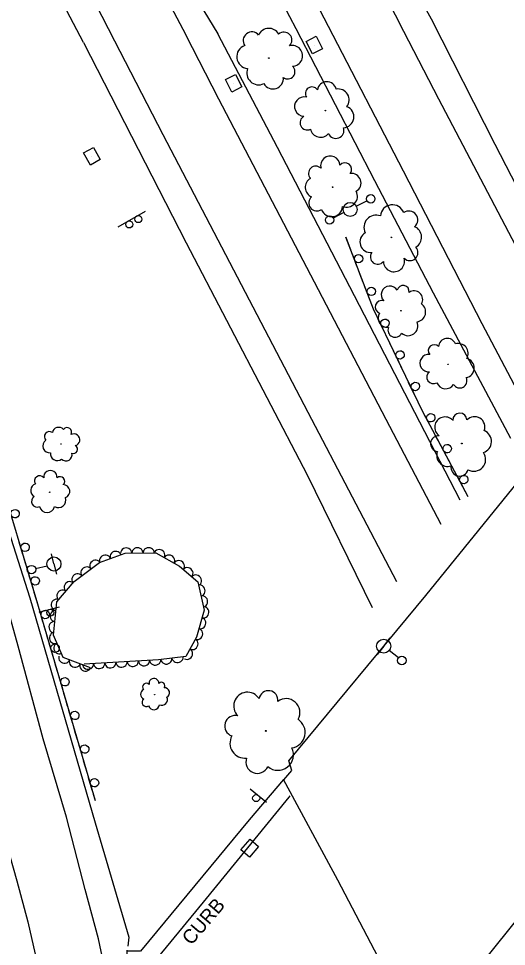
# Model space of a CAD drawing. Extents: x 1722896 to 1754269, y 648279 to 666297.
# Drawn here: x 1725829 to 1726002.8, y 657489.4 to 657820.2 of the extents above; entities that cross this region are included whole.
import ezdxf

# ---------------------------------------------------------------- set-up
doc = ezdxf.new("R2010")
doc.units = 0
for name, color, linetype in [('DESIGN - CENTERLINE - Proposed', 7, 'Continuous'), ('DESIGN - PUBLIC HEARING - Shapes', 7, 'Continuous'), ('DESIGN - SCRATCH - User 1', 7, 'Continuous'), ('SURVEY - CENTERLINE - Preliminary Text', 7, 'Continuous'), ('SURVEY - DRAINAGE - Natural Features', 7, 'Continuous'), ('SURVEY - DTM - Breaklines', 7, 'Continuous'), ('SURVEY - VEGETATION - Features with Text', 7, 'Continuous')]:
    doc.layers.add(name, color=color, linetype=linetype)

msp = doc.modelspace()

# ---------------------------------------------------------------- linework, layer by layer
at = {"layer": 'DESIGN - CENTERLINE - Proposed'}
for points in [[(1725923.54, 657548.77), (1725926.32, 657552.11), (1725925.28, 657555.55), (1725974.05, 657614.56), (1726034.25, 657688.78), (1726099.34, 657767.66), (1726163.95, 657844.1), (1726165.87, 657842.46), (1726169.32, 657838.58), (1726187.59, 657804.32)], [(1726187.59, 657804.32), (1726210.17, 657761.62), (1726207.41, 657758.27), (1726208.68, 657757.18), (1726188.72, 657731.62), (1726154.49, 657687.58), (1726112.42, 657632.31), (1726070.85, 657578.79), (1726031.35, 657529.91), (1725975.28, 657460.1), (1725973.96, 657460.64), (1725971.52, 657457.79), (1725967.58, 657465.58), (1725942.77, 657512.97), (1725923.35, 657548.86)]]:
    msp.add_lwpolyline(points, dxfattribs=at)
at = {"layer": 'DESIGN - PUBLIC HEARING - Shapes'}
for p, q in [((1725864.49, 657745.89), (1725874.15, 657751.56)), ((1725836.31, 657608.61), (1725843.56, 657610.52)), ((1725911.47, 657545.6), (1725917.29, 657540.86))]:
    msp.add_line(p, q, dxfattribs=at)
for centre in [(1725871.64, 657748.67), (1725868.41, 657746.77), (1725840.27, 657608.39), (1725913.62, 657542.26)]:
    msp.add_circle(centre, 1.25, dxfattribs=at)
at = {"layer": 'DESIGN - SCRATCH - User 1'}
for points in [[(1725856.32, 657541.35), (1725835.48, 657612.55), (1725821.24, 657659.92), (1725812.55, 657686.37), (1725794.57, 657741.74), (1725775.82, 657798.85)], [(1725989.22, 657649.62), (1725972.75, 657680.46), (1725955.47, 657716.53), (1725945.58, 657742.24)], [(1725946.48, 657739.9), (1725945.64, 657742.09)], [(1725947.32, 657737.71), (1725946.48, 657739.9)], [(1725949.55, 657731.92), (1725947.9, 657736.21)], [(1725950.97, 657728.23), (1725950.12, 657730.43)], [(1725951.81, 657726.04), (1725950.97, 657728.23)], [(1725954.03, 657720.25), (1725952.38, 657724.55)], [(1725955.45, 657716.57), (1725954.61, 657718.76)], [(1725956.46, 657714.44), (1725955.47, 657716.53), (1725955.45, 657716.57)], [(1725959.14, 657708.85), (1725957.15, 657713)], [(1725960.85, 657705.29), (1725959.83, 657707.41)], [(1725961.86, 657703.17), (1725960.85, 657705.29)], [(1725964.54, 657697.58), (1725962.55, 657701.73)], [(1725966.25, 657694.02), (1725965.23, 657696.14)], [(1725967.27, 657691.9), (1725966.25, 657694.02)], [(1725969.94, 657686.31), (1725967.96, 657690.46)], [(1725971.65, 657682.74), (1725970.64, 657684.86)], [(1725972.67, 657680.63), (1725971.65, 657682.74)], [(1725975.58, 657675.15), (1725973.41, 657679.21)], [(1725977.44, 657671.67), (1725976.33, 657673.74)], [(1725978.55, 657669.6), (1725977.44, 657671.67)], [(1725981.47, 657664.13), (1725979.3, 657668.19)], [(1725983.33, 657660.65), (1725982.23, 657662.72)], [(1725984.44, 657658.57), (1725983.33, 657660.65)], [(1725987.36, 657653.1), (1725985.2, 657657.16)], [(1725989.22, 657649.62), (1725988.12, 657651.69)], [(1725830.51, 657629.08), (1725829.18, 657633.48)], [(1725831.64, 657625.3), (1725830.97, 657627.55)], [(1725832.32, 657623.05), (1725831.64, 657625.3)], [(1725834.1, 657617.11), (1725832.78, 657621.51)], [(1725835.24, 657613.33), (1725834.56, 657615.58)], [(1725835.91, 657611.07), (1725835.48, 657612.55), (1725835.24, 657613.33)], [(1725837.65, 657605.12), (1725836.36, 657609.54)], [(1725838.76, 657601.33), (1725838.1, 657603.59)], [(1725839.42, 657599.08), (1725838.76, 657601.33)], [(1725841.16, 657593.13), (1725839.87, 657597.54)], [(1725842.27, 657589.33), (1725841.61, 657591.59)], [(1725842.93, 657587.08), (1725842.27, 657589.33)], [(1725844.68, 657581.13), (1725843.38, 657585.54)], [(1725845.79, 657577.34), (1725845.12, 657579.59)], [(1725846.45, 657575.08), (1725845.79, 657577.34)], [(1725848.19, 657569.13), (1725846.9, 657573.55)], [(1725849.3, 657565.34), (1725848.64, 657567.6)], [(1725849.96, 657563.09), (1725849.3, 657565.34)], [(1725851.7, 657557.14), (1725850.41, 657561.55)], [(1725852.81, 657553.35), (1725852.15, 657555.6)], [(1725853.47, 657551.09), (1725852.81, 657553.35)], [(1725855.21, 657545.14), (1725853.92, 657549.56)], [(1725856.32, 657541.35), (1725855.66, 657543.6)]]:
    msp.add_lwpolyline(points, dxfattribs=at)
for centre, start, end in [((1725950.13, 657734.58), 314.2823, 314.2724), ((1725954.62, 657722.92), 314.2823, 314.2724), ((1725959.51, 657711.55), 318.8622, 318.8523), ((1725964.91, 657700.28), 318.8622, 318.8523), ((1725970.31, 657689.01), 318.8622, 318.8523), ((1725975.83, 657677.87), 321.3767, 321.3669), ((1725981.72, 657666.84), 321.3767, 321.3669), ((1725987.61, 657655.82), 321.3767, 321.3669), ((1725827.69, 657643.66), 309.9853, 309.9755), ((1725831.29, 657631.69), 309.9853, 309.9755), ((1725834.89, 657619.72), 309.9853, 309.9755), ((1725838.45, 657607.73), 309.5823, 309.5725), ((1725841.96, 657595.73), 309.5823, 309.5725), ((1725845.47, 657583.74), 309.5823, 309.5725), ((1725848.99, 657571.74), 309.5823, 309.5725), ((1725852.5, 657559.74), 309.5823, 309.5725), ((1725856.01, 657547.75), 309.5823, 309.5725)]:
    msp.add_arc(centre, 1.5, start, end, dxfattribs=at)
at = {"layer": 'SURVEY - CENTERLINE - Preliminary Text'}
for points in [[(1725694.64, 658438.12), (1725708.86, 658382.32), (1725721.28, 658337.29), (1725733.22, 658297.22), (1725746.79, 658255.19), (1725763.27, 658206.89), (1725779.17, 658163.29), (1725797.5, 658116.34), (1725814.1, 658076.3), (1725831.28, 658037.27), (1725849.62, 657996.47), (1725866.77, 657961.24), (1725884.6, 657924.6), (1725901.88, 657889.77), (1725917.72, 657859.16), (1725939.3, 657817.48)], [(1725684.52, 658435.78), (1725694.42, 658396.55), (1725703.08, 658364.32), (1725712.81, 658331.08), (1725723.38, 658293.16), (1725734.33, 658259.95), (1725748.11, 658217.86), (1725760.21, 658183.79), (1725770.57, 658157.35), (1725782.39, 658125.72), (1725795.21, 658094.49), (1725808.63, 658062.61), (1725821.7, 658032.73), (1725832.68, 658008.8), (1725848.63, 657975.03), (1725863.04, 657945.2), (1725875.72, 657919.02), (1725890.49, 657889.22), (1725906.84, 657856.48), (1725921.02, 657829.54), (1725927.79, 657816.68)], [(1725650.93, 658423.87), (1725663.4, 658370.34), (1725675.18, 658328.82), (1725688.35, 658284.85), (1725702.31, 658240.23), (1725719.99, 658186.6), (1725736.5, 658141.62), (1725750.6, 658105.39), (1725769.07, 658061.8), (1725786.35, 658022.43), (1725805.93, 657979.5), (1725824.21, 657940.96), (1725845.07, 657898.56), (1725868.21, 657852.91), (1725888.5, 657814.32)], [(1725658.35, 658425.64), (1725669.54, 658382), (1725685.92, 658324.28), (1725700.6, 658274.45), (1725717.12, 658224.87), (1725738.87, 658161.11), (1725757.36, 658114.7), (1725782.06, 658055.28), (1725801.45, 658011.45), (1725819.67, 657972.7), (1725842.09, 657926.3), (1725862.07, 657885.33), (1725888.33, 657834.01), (1725899.95, 657814.76)], [(1725627.69, 658417.96), (1725636.55, 658382.77), (1725648.4, 658338.93), (1725658.49, 658303.22), (1725669.75, 658265.67), (1725679.41, 658234.99), (1725689.33, 658205.18), (1725701.99, 658168.38), (1725716.11, 658130), (1725727.24, 658101.63), (1725739.64, 658070.58), (1725750.51, 658046.13), (1725769.39, 658003.75), (1725785.26, 657969.4), (1725800.62, 657936.7), (1725819.01, 657899.1), (1725834.24, 657868.51), (1725851.96, 657834.11), (1725863.13, 657812.28)], [(1726018.05, 657822.11), (1725995.67, 657855.32), (1725972.75, 657888.99), (1725949.85, 657922.99), (1725929.28, 657954.29), (1725913.54, 657977.68), (1725900.03, 657968.58), (1725921.48, 657924.87), (1725944.66, 657879.54), (1725963.99, 657841.65), (1725975.94, 657820.1)], [(1725852.12, 657811.66), (1725834.39, 657845.35)], [(1725953.64, 657839.79), (1725964.51, 657819.04)], [(1726027.16, 657698.93), (1726004.8, 657741.69), (1725978.75, 657791.42), (1725964.51, 657819.04)], [(1725975.94, 657820.1), (1725998.69, 657775.39), (1726033.83, 657707.24)], [(1725979.49, 657639.83), (1725959.94, 657677.22), (1725934.37, 657726.2), (1725900.35, 657791.41), (1725888.5, 657814.32)], [(1725986.28, 657648.51), (1725948.68, 657721.35), (1725921.26, 657774.24), (1725899.95, 657814.76)], [(1725927.79, 657816.68), (1725955.83, 657762.42), (1725976.69, 657722.38), (1726004.3, 657670.6)], [(1725939.3, 657817.48), (1725966, 657765.86), (1725994.09, 657711.48), (1726011.26, 657678.81)], [(1725852.12, 657811.66), (1725888.7, 657740.25), (1725931.77, 657657.57), (1725955, 657610.22)], [(1725863.13, 657812.28), (1725880.4, 657778.85), (1725932.03, 657679.88), (1725963.68, 657619.51)], [(1725878.2, 657481.6), (1725860.46, 657459.9), (1725860.44, 657467.2), (1725860.06, 657477.41), (1725859.24, 657483.66), (1725857.4, 657492.07), (1725852.72, 657509.72), (1725846.06, 657535.43), (1725837.72, 657563.37), (1725828.83, 657596.43), (1725820.3, 657626.87), (1725811.56, 657660.37), (1725797.69, 657710.48), (1725792.87, 657725.93), (1725785.47, 657747.41), (1725772.03, 657786.57), (1725768.22, 657798.26)], [(1725772.81, 657798.38), (1725799.39, 657718.94), (1725833.01, 657613.7), (1725856.2, 657533.49), (1725868.25, 657492.66), (1725867.92, 657489.48)], [(1725748.8, 657796.95), (1725757.38, 657766.52), (1725771, 657718.17), (1725784.31, 657671.35), (1725800.19, 657613.59), (1725817.32, 657551.58), (1725828.34, 657512.84), (1725832.27, 657498.15), (1725835.49, 657484.05), (1725837.19, 657472.34), (1725837.4, 657468.86)], [(1725923.35, 657548.86), (1725911.1, 657534.48), (1725872.35, 657487.71), (1725867.55, 657487.75)], [(1725925.64, 657543.12), (1725925.23, 657542.64), (1725894.68, 657505.23), (1725872.76, 657478.46), (1725871.37, 657478.39), (1725869.43, 657478.86), (1725867.81, 657480.56), (1725867.56, 657484.12), (1725867.61, 657488.04)]]:
    msp.add_lwpolyline(points, dxfattribs=at)
at = {"layer": 'SURVEY - DRAINAGE - Natural Features'}
for p, q in [((1725934.34, 657810.72), (1725934.34, 657810.72)), ((1725905.63, 657797.12), (1725905.63, 657797.12)), ((1725855.12, 657771.07), (1725855.12, 657771.07)), ((1725911.34, 657524.48), (1725911.34, 657524.48))]:
    msp.add_line(p, q, dxfattribs=at)
for points in [[(1725931.42, 657812.03), (1725934.97, 657813.86), (1725937.27, 657809.42), (1725933.71, 657807.59), (1725931.42, 657812.03)], [(1725902.7, 657798.42), (1725906.25, 657800.26), (1725908.56, 657795.83), (1725905.01, 657793.98), (1725902.7, 657798.42)], [(1725852.15, 657772.26), (1725855.64, 657774.23), (1725858.09, 657769.88), (1725854.61, 657767.91), (1725852.15, 657772.26)], [(1725911.45, 657527.68), (1725914.49, 657525.08), (1725911.24, 657521.28), (1725908.2, 657523.88), (1725911.45, 657527.68)]]:
    msp.add_lwpolyline(points, dxfattribs=at)
at = {"layer": 'SURVEY - DTM - Breaklines'}
for p, q in [((1725953.12, 657755.22), (1725949.34, 657753.28)), ((1725944.9, 657750.99), (1725941.12, 657749.05)), ((1725841.57, 657625.73), (1725840.67, 657629.37)), ((1725841.57, 657625.73), (1725842.47, 657622.09)), ((1725835.02, 657624.11), (1725839.14, 657625.13)), ((1725959.06, 657596.45), (1725961.39, 657599.39)), ((1725959.06, 657596.45), (1725956.74, 657593.51)), ((1725964.36, 657592.26), (1725961.02, 657594.9))]:
    msp.add_line(p, q, dxfattribs=at)
for centre, radius in [((1725954.46, 657755.91), 1.5), ((1725947.12, 657752.13), 2.5), ((1725939.78, 657748.36), 1.5), ((1725841.57, 657625.73), 2.5), ((1725833.56, 657623.75), 1.5), ((1725959.06, 657596.45), 2.5), ((1725965.53, 657591.33), 1.5)]:
    msp.add_circle(centre, radius, dxfattribs=at)
at = {"layer": 'SURVEY - VEGETATION - Features with Text'}
msp.add_lwpolyline([(1725854.63, 657588.77), (1725844.87, 657592.35), (1725841.38, 657600.38), (1725842.59, 657612.23), (1725848.8, 657619.47), (1725857.76, 657626.31), (1725866.99, 657629.59), (1725877.82, 657629.69), (1725886.33, 657624.95), (1725892.85, 657619.35), (1725895.14, 657609.33), (1725892.35, 657599.62), (1725888.57, 657592.8), (1725878.78, 657591.61), (1725852.39, 657590.02)], dxfattribs=at)
for centre, radius in [((1725918.12, 657806.09), 0.13), ((1725938.29, 657787.36), 0.12), ((1725940.86, 657760.08), 0.12), ((1725961.8, 657742.16), 0.132), ((1725965.2, 657716.02), 0.108), ((1725982.01, 657696.9), 0.108), ((1725986.9, 657668.7), 0.129), ((1725844.09, 657668.47), 0.0745), ((1725840.06, 657651.33), 0.0835), ((1725877.48, 657579.19), 0.062), ((1725917.03, 657566.21), 0.171)]:
    msp.add_circle(centre, radius, dxfattribs=at)
for centre, radius, start, end in [((1725912.09, 657812.29), 3.11, 39.5595, 214.5598), ((1725918.15, 657812.66), 4.01, 29.4006, 156.2462), ((1725923.51, 657812.5), 2.83, 314.1135, 131.4327), ((1725910.92, 657806.55), 4.21, 109.3066, 265.1451), ((1725926.44, 657806.88), 3.72, 271.4949, 104.9146), ((1725914.51, 657800.79), 4.24, 158.4108, 295.935), ((1725924.9, 657801.2), 2.56, 231.4742, 50.2198), ((1725919.6, 657798.8), 3.72, 209.358, 6.1469), ((1725933.53, 657793.43), 2.36, 35.3609, 214.1065), ((1725938.83, 657794.2), 3.44, 13.2447, 170.0336), ((1725942.85, 657791.14), 3.92, 322.2974, 99.8217), ((1725930.71, 657788.79), 3.43, 75.3815, 268.8012), ((1725944.55, 657785.11), 3.89, 273.1933, 69.0318), ((1725931.86, 657783.05), 2.61, 118.0002, 295.3194), ((1725942.05, 657780.32), 2.87, 203.4462, 18.4465), ((1725936.58, 657781.55), 3.7, 193.2873, 320.1329), ((1725940.02, 657767.73), 3.42, 2.3607, 195.7804), ((1725945.27, 657766.39), 2.35, 322.34, 141.0857), ((1725934.88, 657764.96), 2.6, 44.9794, 222.2985), ((1725947.55, 657761.55), 3.43, 300.2239, 97.0128), ((1725934.82, 657760.02), 3.69, 120.2664, 247.1121), ((1725945.8, 657756.83), 3.91, 249.2766, 26.8008), ((1725935.24, 657754.44), 2.86, 130.4253, 305.4256), ((1725940.54, 657753.45), 3.88, 200.1724, 356.0109), ((1725962.17, 657749.5), 4.29, 20.1118, 175.9503), ((1725968.03, 657748.39), 3.17, 310.3647, 125.365), ((1725956.35, 657745.76), 4.32, 69.2159, 206.7402), ((1725968.49, 657742.22), 4.08, 300.2058, 67.0514), ((1725954.4, 657740.54), 3.79, 120.1632, 276.9521), ((1725968.41, 657736.75), 2.88, 224.9187, 42.2379), ((1725956.92, 657735.18), 2.6, 142.2794, 321.025), ((1725962.73, 657733.69), 3.79, 182.3, 15.7197), ((1725966, 657722.91), 2.12, 350.6349, 169.3805), ((1725961.27, 657721.73), 3.08, 30.6556, 224.0753), ((1725969.88, 657720.04), 3.09, 328.5187, 125.3077), ((1725958.38, 657717.34), 2.35, 73.2742, 250.5934), ((1725970.5, 657715.55), 3.52, 277.5715, 55.0957), ((1725960.43, 657713.39), 3.32, 148.5613, 275.407), ((1725967.78, 657710.62), 3.5, 228.4673, 24.3058), ((1725963.15, 657709.15), 2.58, 158.7202, 333.7205), ((1725981.74, 657703.08), 3.09, 20.4026, 177.1915), ((1725977.08, 657701.79), 2.12, 42.5188, 221.2644), ((1725985.66, 657700.79), 3.52, 329.4553, 106.9796), ((1725975.08, 657697.33), 3.09, 82.5394, 275.9591), ((1725987.86, 657695.6), 3.5, 280.3512, 76.1897), ((1725976.76, 657692.34), 2.35, 125.1581, 302.4773), ((1725986.16, 657691.04), 2.58, 210.6041, 25.6044), ((1725981.14, 657691.52), 3.33, 200.4452, 327.2908), ((1725986.2, 657676.98), 2.54, 2.0893, 180.8349), ((1725980.92, 657674.47), 3.69, 42.11, 235.5297), ((1725991.44, 657674.54), 3.7, 339.9731, 136.7621), ((1725839.92, 657671.16), 1.78, 52.5249, 227.5251), ((1725843.26, 657672.14), 2.3, 42.366, 169.2116), ((1725846.28, 657672.74), 1.62, 327.0789, 144.398), ((1725848.64, 657669.98), 2.13, 284.4602, 117.8799), ((1725993.24, 657669.41), 4.22, 289.0259, 66.5501), ((1725840.01, 657667.79), 2.42, 122.272, 278.1104), ((1725978.58, 657668.63), 2.81, 84.7287, 262.0478), ((1725842.75, 657665.04), 2.43, 171.3761, 308.9004), ((1725848.51, 657666.61), 1.47, 244.4395, 63.1852), ((1725981.93, 657664.48), 3.98, 160.0157, 286.8614), ((1725991.21, 657662.98), 4.19, 239.9217, 35.7602), ((1725845.86, 657664.58), 2.14, 222.3234, 19.1123), ((1725840.29, 657656.69), 2.39, 353.5625, 186.9822), ((1725986.13, 657660.15), 3.09, 170.1746, 345.1749), ((1725836.46, 657655.33), 1.82, 36.1811, 213.5003), ((1725843.77, 657655.21), 1.64, 313.5418, 132.2874), ((1725835.89, 657651.93), 2.57, 111.4682, 238.3139), ((1725844.83, 657651.63), 2.39, 291.4256, 88.2146), ((1725835.58, 657648.04), 2, 121.6271, 296.6274), ((1725843.11, 657648.56), 2.73, 240.4784, 18.0026), ((1725839.13, 657646.79), 2.71, 191.3742, 347.2127), ((1725874.49, 657581.85), 1.35, 42.5551, 219.8743), ((1725877.21, 657583.17), 1.77, 359.9365, 193.3562), ((1725879.9, 657582.36), 1.22, 319.9158, 138.6614), ((1725874.35, 657579.29), 1.91, 117.8422, 244.6878), ((1725880.98, 657579.81), 1.78, 297.7996, 94.5885), ((1725910.52, 657575.12), 4.9, 32.2589, 225.6786), ((1725918, 657577.2), 3.37, 352.2382, 170.9839), ((1725874.45, 657576.4), 1.48, 128.0011, 303.0014), ((1725879.97, 657577.4), 2.03, 246.8524, 24.3766), ((1725924.29, 657572.82), 4.91, 330.1221, 126.911), ((1725877.17, 657575.76), 2.01, 197.7482, 353.5867), ((1725906.12, 657568), 3.73, 74.8776, 252.1967), ((1725925.48, 657565.7), 5.6, 279.1748, 56.699), ((1725909.56, 657561.82), 5.29, 150.1646, 277.0103), ((1725921.37, 657557.75), 5.56, 230.0706, 25.9091), ((1725914.07, 657555.19), 4.1, 160.3235, 335.3238)]:
    msp.add_arc(centre, radius, start, end, dxfattribs=at)
for centre, major_axis in [((1725859.77, 657627.02), (1.88, 0.67)), ((1725863.54, 657628.36), (1.88, 0.67)), ((1725867.32, 657629.6), (2, 0.02)), ((1725871.32, 657629.63), (2, 0.02)), ((1725875.32, 657629.67), (2, 0.02)), ((1725879.13, 657628.96), (1.75, -0.97)), ((1725882.63, 657627.01), (1.75, -0.97)), ((1725856.27, 657625.18), (1.59, 1.21)), ((1725886.12, 657625.06), (1.75, -0.97)), ((1725849.91, 657620.32), (1.59, 1.21)), ((1725853.09, 657622.75), (1.59, 1.21)), ((1725889.18, 657622.5), (1.52, -1.3)), ((1725847.11, 657617.5), (1.3, 1.52)), ((1725892.22, 657619.89), (1.52, -1.3)), ((1725844.51, 657614.46), (1.3, 1.52)), ((1725893.55, 657616.26), (0.45, -1.95)), ((1725842.49, 657611.18), (0.2, 1.99)), ((1725894.45, 657612.36), (0.45, -1.95)), ((1725842.08, 657607.2), (0.2, 1.99)), ((1725894.89, 657608.47), (-0.55, -1.92)), ((1725893.79, 657604.63), (-0.55, -1.92)), ((1725841.67, 657603.22), (0.2, 1.99)), ((1725892.68, 657600.79), (-0.55, -1.92)), ((1725841.84, 657599.33), (-0.8, 1.83)), ((1725843.43, 657595.66), (-0.8, 1.83)), ((1725891, 657597.18), (-0.97, -1.75)), ((1725845.24, 657592.22), (-1.88, 0.69)), ((1725885.6, 657592.44), (-1.99, -0.24)), ((1725889.06, 657593.68), (-0.97, -1.75)), ((1725849, 657590.84), (-1.88, 0.69)), ((1725852.75, 657589.46), (-1.88, 0.69)), ((1725853.7, 657590.1), (-2, -0.12)), ((1725857.69, 657590.34), (-2, -0.12)), ((1725861.68, 657590.58), (-2, -0.12)), ((1725865.67, 657590.82), (-2, -0.12)), ((1725869.67, 657591.06), (-2, -0.12)), ((1725873.66, 657591.3), (-2, -0.12)), ((1725877.65, 657591.54), (-2, -0.12)), ((1725881.63, 657591.95), (-1.99, -0.24))]:
    msp.add_ellipse(centre, major_axis=major_axis, ratio=0.940188, start_param=0, end_param=3.141593, dxfattribs=at)

# ---------------------------------------------------------------- texts
at = {"layer": 'DESIGN - SCRATCH - User 1'}
msp.add_text('CURB', height=5, rotation=49.4123, dxfattribs=at).set_placement((1725890.51, 657489.55))

doc.saveas('drawing.dxf')
